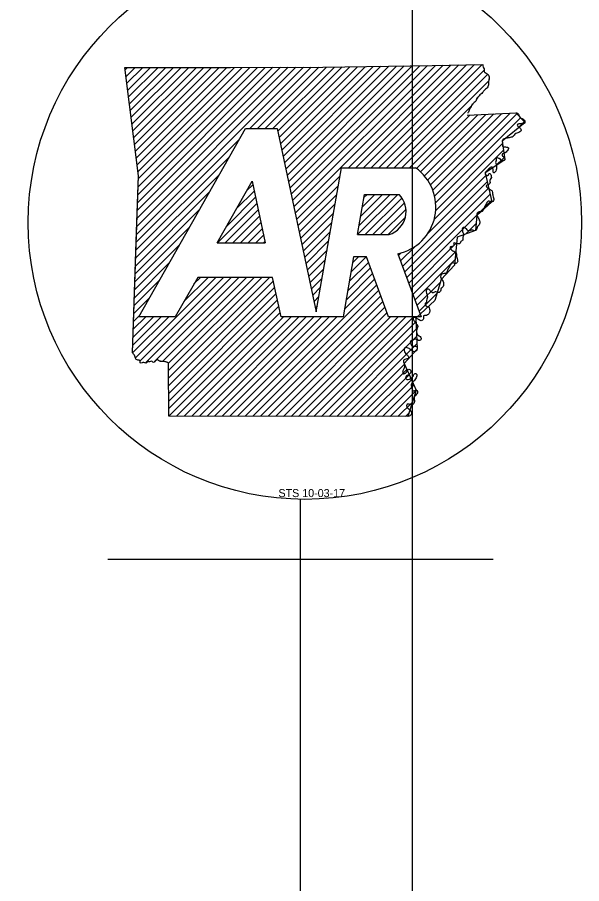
# Model space of a CAD drawing. Extents: x 1369979 to 1371646, y 379997 to 381064.
# Drawn here: x 1370460.18 to 1370480.75, y 380746.41 to 380777.99 of the extents above; entities that cross this region are included whole.
import ezdxf

# ---------------------------------------------------------------- set-up
doc = ezdxf.new("R2010")
doc.units = 0
for name, color, linetype in [('R_Draft', 7, 'Continuous'), ('R_No Plot', 7, 'Continuous'), ('R_Water Annot', 7, 'Continuous')]:
    doc.layers.add(name, color=color, linetype=linetype)

msp = doc.modelspace()

# ---------------------------------------------------------------- linework, layer by layer
at = {"layer": 'R_Draft'}
for p, q in [((1370464.604, 380767.07), (1370468.492, 380773.937)), ((1370468.492, 380773.937), (1370469.648, 380773.937)), ((1370471.993, 380772.505), (1370474.694, 380772.505)), ((1370467.464, 380769.765), (1370468.736, 380772.012)), ((1370472.835, 380771.535), (1370474.103, 380771.535)), ((1370472.579, 380770.069), (1370473.738, 380770.069)), ((1370467.464, 380769.765), (1370469.217, 380769.765)), ((1370472.905, 380769.254), (1370472.437, 380769.254)), ((1370473.712, 380767.07), (1370472.905, 380769.254)), ((1370474.048, 380769.371), (1370474.898, 380767.07)), ((1370466.754, 380768.511), (1370465.938, 380767.07)), ((1370469.485, 380768.511), (1370466.754, 380768.511)), ((1370465.938, 380767.07), (1370464.604, 380767.07)), ((1370472.057, 380767.07), (1370469.794, 380767.07)), ((1370474.898, 380767.07), (1370473.712, 380767.07)), ((1370470.5, 380734.827), (1370470.5, 380760.422)), ((1370463.479, 380758.246), (1370477.52, 380758.246))]:
    msp.add_line(p, q, dxfattribs=at)
for points in [[(1370464.099, 380776.162), (1370467.944, 380776.162), (1370471.321, 380776.169), (1370475.302, 380776.23), (1370477.147, 380776.273)], [(1370464.525, 380770.186), (1370464.592, 380772.212), (1370464.099, 380776.162)], [(1370464.1, 380776.164), (1370467.945, 380776.162), (1370471.32, 380776.169), (1370475.301, 380776.231), (1370477.147, 380776.273)], [(1370464.378, 380765.759), (1370464.592, 380772.211), (1370464.1, 380776.164)], [(1370478.355, 380774.506), (1370478.688, 380774.159), (1370477.858, 380773.477), (1370477.948, 380772.788), (1370477.236, 380772.319), (1370477.48, 380771.261), (1370476.931, 380770.76), (1370476.882, 380770.216), (1370476.215, 380769.976), (1370476.111, 380768.95), (1370475.632, 380768.436), (1370475.401, 380767.663), (1370474.703, 380767.025), (1370474.756, 380765.897), (1370474.281, 380765.366), (1370474.713, 380764.399), (1370474.414, 380763.438)], [(1370476.576, 380774.416), (1370478.381, 380774.509)], [(1370476.576, 380774.417), (1370478.381, 380774.508)], [(1370469.648, 380773.937), (1370471.078, 380767.254), (1370471.993, 380772.505)], [(1370468.736, 380772.012), (1370469.217, 380769.765)], [(1370472.579, 380770.069), (1370472.835, 380771.535)], [(1370464.378, 380765.759), (1370464.525, 380770.186)], [(1370472.437, 380769.254), (1370472.057, 380767.07)], [(1370469.794, 380767.07), (1370469.485, 380768.511)], [(1370474.414, 380763.438), (1370465.698, 380763.452), (1370465.693, 380765.376)], [(1370474.413, 380763.437), (1370465.698, 380763.452), (1370465.694, 380765.377)]]:
    msp.add_lwpolyline(points, dxfattribs=at)
msp.add_ellipse((1370470.663, 380770.508), major_axis=(10.088, 0), ratio=0.999976, dxfattribs=at)
for centre, major_axis, start_param, end_param in [((1370473.69, 380771.078), (-1.745, 0), 1.777838, 4.099264), ((1370473.46, 380770.917), (-0.892, 0), 1.887169, 3.90762)]:
    msp.add_ellipse(centre, major_axis=major_axis, ratio=0.999987, start_param=start_param, end_param=end_param, dxfattribs=at)
for points in [[(1370477.147, 380776.273), (1370477.159, 380776.169), (1370477.191, 380776.115), (1370477.195, 380776.014), (1370477.237, 380775.97), (1370477.307, 380775.928), (1370477.366, 380775.86), (1370477.382, 380775.78), (1370477.362, 380775.696), (1370477.358, 380775.601), (1370477.349, 380775.521), (1370477.333, 380775.449), (1370477.278, 380775.388), (1370477.223, 380775.346), (1370477.173, 380775.298), (1370477.138, 380775.243), (1370477.076, 380775.187), (1370477.014, 380775.127), (1370476.962, 380775.075), (1370476.913, 380775.008), (1370476.889, 380774.935), (1370476.835, 380774.882), (1370476.792, 380774.834), (1370476.735, 380774.77), (1370476.707, 380774.707), (1370476.653, 380774.633), (1370476.64, 380774.562), (1370476.605, 380774.505), (1370476.602, 380774.494)], [(1370477.147, 380776.273), (1370477.159, 380776.169), (1370477.192, 380776.114), (1370477.197, 380776.014), (1370477.237, 380775.971), (1370477.306, 380775.929), (1370477.368, 380775.86), (1370477.382, 380775.779), (1370477.363, 380775.696), (1370477.358, 380775.603), (1370477.349, 380775.522), (1370477.335, 380775.448), (1370477.278, 380775.389), (1370477.223, 380775.346), (1370477.173, 380775.296), (1370477.137, 380775.244), (1370477.075, 380775.187), (1370477.014, 380775.127), (1370476.964, 380775.075), (1370476.914, 380775.008), (1370476.89, 380774.935), (1370476.835, 380774.882), (1370476.792, 380774.835), (1370476.735, 380774.77), (1370476.707, 380774.706), (1370476.652, 380774.632), (1370476.64, 380774.561), (1370476.605, 380774.504), (1370476.602, 380774.495)], [(1370478.355, 380774.507), (1370478.381, 380774.508), (1370478.461, 380774.424), (1370478.497, 380774.351), (1370478.55, 380774.312), (1370478.61, 380774.291), (1370478.655, 380774.236), (1370478.685, 380774.175), (1370478.669, 380774.123), (1370478.602, 380774.118), (1370478.528, 380774.107), (1370478.457, 380774.109), (1370478.399, 380774.06), (1370478.452, 380773.998), (1370478.521, 380773.937), (1370478.541, 380773.873), (1370478.502, 380773.813), (1370478.426, 380773.778), (1370478.352, 380773.749), (1370478.286, 380773.693), (1370478.254, 380773.638), (1370478.181, 380773.614), (1370478.105, 380773.593), (1370478.039, 380773.586), (1370477.963, 380773.571), (1370477.889, 380773.535), (1370477.858, 380773.474), (1370477.868, 380773.387), (1370477.865, 380773.294), (1370477.943, 380773.263), (1370478.012, 380773.26), (1370478.08, 380773.226), (1370478.071, 380773.173), (1370478.022, 380773.105), (1370477.963, 380773.053), (1370477.903, 380773.028), (1370477.848, 380772.977), (1370477.868, 380772.926), (1370477.917, 380772.895), (1370477.953, 380772.84), (1370477.948, 380772.79), (1370477.891, 380772.754), (1370477.829, 380772.768), (1370477.783, 380772.828), (1370477.732, 380772.846), (1370477.686, 380772.868), (1370477.634, 380772.838), (1370477.634, 380772.768), (1370477.615, 380772.695), (1370477.632, 380772.64), (1370477.651, 380772.564), (1370477.65, 380772.507), (1370477.632, 380772.425), (1370477.59, 380772.341), (1370477.545, 380772.316), (1370477.523, 380772.406), (1370477.516, 380772.48), (1370477.486, 380772.524), (1370477.448, 380772.525), (1370477.398, 380772.49), (1370477.344, 380772.435), (1370477.276, 380772.375), (1370477.235, 380772.316), (1370477.257, 380772.243), (1370477.308, 380772.224), (1370477.349, 380772.237), (1370477.37, 380772.285), (1370477.408, 380772.291), (1370477.448, 380772.218)], [(1370477.448, 380772.218), (1370477.459, 380772.15), (1370477.418, 380772.077), (1370477.403, 380772.003), (1370477.408, 380771.928), (1370477.333, 380771.888), (1370477.268, 380771.84), (1370477.307, 380771.783), (1370477.379, 380771.731), (1370477.448, 380771.692), (1370477.492, 380771.65), (1370477.505, 380771.554), (1370477.517, 380771.491), (1370477.542, 380771.405), (1370477.551, 380771.346), (1370477.508, 380771.275), (1370477.459, 380771.26), (1370477.405, 380771.276), (1370477.344, 380771.281), (1370477.295, 380771.235), (1370477.259, 380771.167), (1370477.223, 380771.101), (1370477.195, 380771.044), (1370477.169, 380770.982), (1370477.119, 380770.91), (1370477.054, 380770.899), (1370476.978, 380770.879), (1370476.932, 380770.828), (1370476.941, 380770.739), (1370476.983, 380770.681), (1370477.016, 380770.607), (1370477.039, 380770.543), (1370477.029, 380770.461), (1370476.995, 380770.401), (1370476.952, 380770.365), (1370476.932, 380770.29), (1370476.901, 380770.232), (1370476.873, 380770.213), (1370476.816, 380770.218), (1370476.754, 380770.23), (1370476.702, 380770.225), (1370476.653, 380770.2), (1370476.602, 380770.216), (1370476.55, 380770.274), (1370476.506, 380770.316), (1370476.458, 380770.332), (1370476.409, 380770.306), (1370476.401, 380770.227), (1370476.425, 380770.147), (1370476.445, 380770.038), (1370476.425, 380769.972), (1370476.416, 380769.861)], [(1370476.416, 380769.861), (1370476.334, 380769.798), (1370476.296, 380769.732), (1370476.084, 380769.752), (1370476.09, 380769.677), (1370476.015, 380769.638), (1370475.948, 380769.59), (1370475.986, 380769.532), (1370476.058, 380769.48), (1370476.129, 380769.44), (1370476.174, 380769.4), (1370476.185, 380769.301), (1370476.199, 380769.24), (1370476.222, 380769.153), (1370476.231, 380769.095), (1370476.188, 380769.025), (1370476.138, 380769.01), (1370476.087, 380769.027), (1370476.025, 380769.031), (1370475.975, 380768.984), (1370475.939, 380768.917), (1370475.904, 380768.849), (1370475.877, 380768.793), (1370475.849, 380768.731), (1370475.799, 380768.658), (1370475.736, 380768.648), (1370475.659, 380768.629), (1370475.613, 380768.578), (1370475.621, 380768.489), (1370475.664, 380768.43), (1370475.697, 380768.355), (1370475.719, 380768.291), (1370475.71, 380768.211), (1370475.676, 380768.15), (1370475.633, 380768.114), (1370475.613, 380768.039), (1370475.582, 380767.981), (1370475.554, 380767.963), (1370475.497, 380767.969), (1370475.436, 380767.98), (1370475.383, 380767.975), (1370475.334, 380767.949), (1370475.283, 380767.966), (1370475.23, 380768.022), (1370475.187, 380768.065), (1370475.14, 380768.082), (1370475.089, 380768.057), (1370475.081, 380767.977), (1370475.105, 380767.897), (1370475.126, 380767.787), (1370475.105, 380767.721), (1370475.098, 380767.61)], [(1370475.098, 380767.61), (1370475.092, 380767.607), (1370475.049, 380767.553), (1370475.073, 380767.469), (1370475.166, 380767.436), (1370475.208, 380767.356), (1370475.21, 380767.285), (1370475.18, 380767.187), (1370475.137, 380767.141), (1370475.054, 380767.121), (1370474.99, 380767.11), (1370474.981, 380767.001), (1370474.951, 380766.946), (1370474.902, 380766.93), (1370474.83, 380766.965), (1370474.787, 380766.983), (1370474.735, 380767.007), (1370474.668, 380767.044), (1370474.618, 380767.038), (1370474.632, 380766.934), (1370474.637, 380766.93), (1370474.695, 380766.851), (1370474.75, 380766.789), (1370474.777, 380766.715)], [(1370475.098, 380767.61), (1370475.092, 380767.607), (1370475.049, 380767.553), (1370475.073, 380767.469), (1370475.166, 380767.436), (1370475.208, 380767.356), (1370475.21, 380767.285), (1370475.18, 380767.187), (1370475.137, 380767.141), (1370475.054, 380767.121), (1370474.99, 380767.11), (1370474.981, 380767.001), (1370474.951, 380766.946), (1370474.902, 380766.93), (1370474.83, 380766.965), (1370474.787, 380766.983), (1370474.735, 380767.007), (1370474.668, 380767.044), (1370474.618, 380767.038), (1370474.632, 380766.934), (1370474.637, 380766.93), (1370474.695, 380766.851), (1370474.75, 380766.789), (1370474.777, 380766.715)], [(1370474.777, 380766.715), (1370474.755, 380766.66), (1370474.727, 380766.565), (1370474.735, 380766.485), (1370474.772, 380766.417), (1370474.827, 380766.378), (1370474.891, 380766.324), (1370474.885, 380766.239), (1370474.849, 380766.21), (1370474.765, 380766.229), (1370474.701, 380766.26), (1370474.647, 380766.242), (1370474.575, 380766.207), (1370474.519, 380766.197), (1370474.521, 380766.084), (1370474.594, 380766.004), (1370474.658, 380766.004), (1370474.734, 380765.995), (1370474.759, 380765.909), (1370474.716, 380765.837), (1370474.645, 380765.802), (1370474.554, 380765.846), (1370474.491, 380765.891), (1370474.426, 380765.933), (1370474.346, 380765.954), (1370474.299, 380765.945), (1370474.278, 380765.846), (1370474.316, 380765.755), (1370474.378, 380765.692), (1370474.435, 380765.612), (1370474.426, 380765.551), (1370474.383, 380765.536), (1370474.307, 380765.519), (1370474.262, 380765.496), (1370474.251, 380765.477), (1370474.274, 380765.395), (1370474.295, 380765.308), (1370474.295, 380765.24), (1370474.269, 380765.18), (1370474.228, 380765.085), (1370474.233, 380765.024), (1370474.262, 380764.994), (1370474.297, 380765.003), (1370474.346, 380765.036), (1370474.376, 380765.075), (1370474.403, 380765.122), (1370474.452, 380765.162), (1370474.513, 380765.126), (1370474.528, 380765.053), (1370474.492, 380764.989), (1370474.442, 380764.959), (1370474.381, 380764.936), (1370474.336, 380764.884), (1370474.347, 380764.821), (1370474.383, 380764.789), (1370474.472, 380764.806), (1370474.53, 380764.832), (1370474.565, 380764.863), (1370474.604, 380764.905), (1370474.625, 380764.947), (1370474.657, 380764.989), (1370474.712, 380765.001), (1370474.738, 380764.966), (1370474.727, 380764.884), (1370474.695, 380764.807), (1370474.649, 380764.744), (1370474.6, 380764.699), (1370474.537, 380764.601), (1370474.55, 380764.511), (1370474.575, 380764.435), (1370474.605, 380764.38), (1370474.664, 380764.391), (1370474.727, 380764.399), (1370474.765, 380764.368), (1370474.761, 380764.301), (1370474.714, 380764.236), (1370474.668, 380764.175), (1370474.645, 380764.09), (1370474.655, 380764.029), (1370474.655, 380763.977), (1370474.635, 380763.915), (1370474.602, 380763.883), (1370474.513, 380763.883), (1370474.421, 380763.894), (1370474.372, 380763.866), (1370474.381, 380763.785), (1370474.435, 380763.726), (1370474.473, 380763.695), (1370474.528, 380763.628), (1370474.552, 380763.574), (1370474.545, 380763.526), (1370474.51, 380763.484), (1370474.413, 380763.437)], [(1370474.777, 380766.715), (1370474.755, 380766.66), (1370474.727, 380766.565), (1370474.735, 380766.485), (1370474.772, 380766.417), (1370474.827, 380766.378), (1370474.891, 380766.324), (1370474.885, 380766.239), (1370474.849, 380766.21), (1370474.765, 380766.229), (1370474.701, 380766.26), (1370474.647, 380766.242), (1370474.575, 380766.207), (1370474.519, 380766.197), (1370474.521, 380766.084), (1370474.594, 380766.004), (1370474.658, 380766.004), (1370474.734, 380765.995), (1370474.759, 380765.909), (1370474.716, 380765.837), (1370474.645, 380765.802), (1370474.554, 380765.846), (1370474.491, 380765.891), (1370474.426, 380765.933), (1370474.346, 380765.954), (1370474.299, 380765.945), (1370474.278, 380765.846), (1370474.316, 380765.755), (1370474.378, 380765.692), (1370474.435, 380765.612), (1370474.426, 380765.551), (1370474.383, 380765.536), (1370474.307, 380765.519), (1370474.262, 380765.496), (1370474.251, 380765.477), (1370474.274, 380765.395), (1370474.295, 380765.308), (1370474.295, 380765.24), (1370474.269, 380765.18), (1370474.228, 380765.085), (1370474.233, 380765.024), (1370474.262, 380764.994), (1370474.297, 380765.003), (1370474.346, 380765.036), (1370474.376, 380765.075), (1370474.403, 380765.122), (1370474.452, 380765.162), (1370474.513, 380765.126), (1370474.528, 380765.053), (1370474.492, 380764.989), (1370474.442, 380764.959), (1370474.381, 380764.936), (1370474.336, 380764.884), (1370474.347, 380764.821), (1370474.383, 380764.789), (1370474.472, 380764.806), (1370474.53, 380764.832), (1370474.565, 380764.863), (1370474.604, 380764.905), (1370474.625, 380764.947), (1370474.657, 380764.989), (1370474.712, 380765.001), (1370474.738, 380764.966), (1370474.727, 380764.884), (1370474.695, 380764.807), (1370474.649, 380764.744), (1370474.6, 380764.699), (1370474.537, 380764.601), (1370474.55, 380764.511), (1370474.575, 380764.435), (1370474.605, 380764.38), (1370474.664, 380764.391), (1370474.727, 380764.399), (1370474.765, 380764.368), (1370474.761, 380764.301), (1370474.714, 380764.236), (1370474.668, 380764.175), (1370474.645, 380764.09), (1370474.655, 380764.029), (1370474.655, 380763.977), (1370474.635, 380763.915), (1370474.602, 380763.883), (1370474.513, 380763.883), (1370474.421, 380763.894), (1370474.372, 380763.866), (1370474.381, 380763.785), (1370474.435, 380763.726), (1370474.473, 380763.695), (1370474.528, 380763.628), (1370474.552, 380763.574), (1370474.545, 380763.526), (1370474.51, 380763.484), (1370474.413, 380763.437)], [(1370465.694, 380765.377), (1370465.703, 380765.372), (1370465.658, 380765.403), (1370465.596, 380765.433), (1370465.526, 380765.438), (1370465.438, 380765.449), (1370465.364, 380765.456), (1370465.289, 380765.507), (1370465.209, 380765.456), (1370465.118, 380765.416), (1370465.065, 380765.461), (1370464.997, 380765.431), (1370464.948, 380765.447), (1370464.866, 380765.388), (1370464.786, 380765.41), (1370464.73, 380765.394), (1370464.659, 380765.395), (1370464.644, 380765.477), (1370464.575, 380765.488), (1370464.515, 380765.521), (1370464.476, 380765.604), (1370464.446, 380765.67), (1370464.378, 380765.759)], [(1370465.693, 380765.376), (1370465.702, 380765.372), (1370465.657, 380765.402), (1370465.595, 380765.433), (1370465.526, 380765.438), (1370465.438, 380765.45), (1370465.365, 380765.457), (1370465.289, 380765.507), (1370465.208, 380765.455), (1370465.117, 380765.417), (1370465.065, 380765.46), (1370464.996, 380765.431), (1370464.949, 380765.445), (1370464.865, 380765.388), (1370464.787, 380765.41), (1370464.73, 380765.393), (1370464.658, 380765.395), (1370464.644, 380765.476), (1370464.575, 380765.488), (1370464.516, 380765.521), (1370464.475, 380765.605), (1370464.447, 380765.669), (1370464.378, 380765.759)]]:
    msp.add_spline(points, degree=3, dxfattribs=at)
at = {"layer": 'R_No Plot'}
msp.add_lwpolyline([(1370052.804, 381020.947), (1370474.578, 381020.947), (1370474.578, 380650.535), (1370052.804, 380650.535)], close=True, dxfattribs=at)
at = {"layer": 'R_Water Annot'}
for p, q in [((1370464.11, 380776.077), (1370464.197, 380776.164)), ((1370464.141, 380775.829), (1370464.476, 380776.164)), ((1370464.172, 380775.581), (1370464.754, 380776.164)), ((1370464.203, 380775.333), (1370465.033, 380776.163)), ((1370464.234, 380775.086), (1370465.312, 380776.163)), ((1370464.265, 380774.838), (1370465.59, 380776.163)), ((1370464.296, 380774.59), (1370465.869, 380776.163)), ((1370464.326, 380774.342), (1370466.147, 380776.163)), ((1370464.357, 380774.094), (1370466.426, 380776.163)), ((1370464.388, 380773.846), (1370466.704, 380776.162)), ((1370464.419, 380773.598), (1370466.983, 380776.162)), ((1370464.45, 380773.35), (1370467.262, 380776.162)), ((1370464.481, 380773.103), (1370467.54, 380776.162)), ((1370464.512, 380772.855), (1370467.819, 380776.162)), ((1370464.521, 380770.077), (1370470.612, 380776.167)), ((1370464.531, 380770.365), (1370470.333, 380776.167)), ((1370464.54, 380770.653), (1370470.053, 380776.166)), ((1370464.543, 380772.607), (1370468.098, 380776.162)), ((1370464.55, 380770.941), (1370469.774, 380776.166)), ((1370464.559, 380771.23), (1370469.495, 380776.165)), ((1370464.569, 380771.518), (1370469.215, 380776.164)), ((1370464.573, 380772.359), (1370468.377, 380776.163)), ((1370464.578, 380771.806), (1370468.936, 380776.164)), ((1370464.588, 380772.095), (1370468.656, 380776.163)), ((1370468.66, 380773.937), (1370470.891, 380776.168)), ((1370468.939, 380773.937), (1370471.171, 380776.169)), ((1370469.218, 380773.937), (1370471.452, 380776.171)), ((1370469.497, 380773.937), (1370471.735, 380776.175)), ((1370469.67, 380773.832), (1370472.018, 380776.18)), ((1370469.72, 380773.602), (1370472.301, 380776.184)), ((1370469.769, 380773.373), (1370472.584, 380776.188)), ((1370469.818, 380773.143), (1370472.867, 380776.193)), ((1370469.867, 380772.914), (1370473.151, 380776.197)), ((1370469.916, 380772.684), (1370473.434, 380776.202)), ((1370469.965, 380772.454), (1370473.717, 380776.206)), ((1370470.014, 380772.225), (1370474, 380776.21)), ((1370470.063, 380771.995), (1370474.283, 380776.215)), ((1370470.113, 380771.766), (1370474.566, 380776.219)), ((1370470.162, 380771.536), (1370474.85, 380776.224)), ((1370470.211, 380771.306), (1370475.133, 380776.228)), ((1370470.26, 380771.077), (1370475.417, 380776.233)), ((1370470.309, 380770.847), (1370475.702, 380776.24)), ((1370472.246, 380772.505), (1370475.987, 380776.247)), ((1370472.524, 380772.505), (1370476.273, 380776.253)), ((1370472.803, 380772.505), (1370476.558, 380776.26)), ((1370473.082, 380772.505), (1370476.844, 380776.266)), ((1370473.361, 380772.505), (1370477.129, 380776.273)), ((1370473.639, 380772.505), (1370477.191, 380776.056)), ((1370473.918, 380772.505), (1370477.326, 380775.912)), ((1370474.197, 380772.505), (1370477.362, 380775.67)), ((1370474.476, 380772.505), (1370476.725, 380774.754)), ((1370474.729, 380772.479), (1370476.671, 380774.421)), ((1370474.881, 380772.353), (1370476.964, 380774.436)), ((1370475.017, 380772.21), (1370477.258, 380774.451)), ((1370475.137, 380772.052), (1370477.552, 380774.466)), ((1370475.241, 380771.876), (1370477.846, 380774.481)), ((1370475.326, 380771.683), (1370478.14, 380774.496)), ((1370475.39, 380771.468), (1370478.404, 380774.482)), ((1370475.428, 380771.227), (1370478.535, 380774.334)), ((1370478.411, 380773.931), (1370478.665, 380774.185)), ((1370464.511, 380769.788), (1370468.273, 380773.55)), ((1370475.43, 380770.95), (1370477.869, 380773.39)), ((1370475.371, 380770.613), (1370477.901, 380773.143)), ((1370464.502, 380769.5), (1370467.909, 380772.907)), ((1370477.589, 380772.552), (1370477.934, 380772.896)), ((1370464.492, 380769.212), (1370467.545, 380772.264)), ((1370470.358, 380770.617), (1370471.94, 380772.199)), ((1370475.129, 380770.092), (1370477.259, 380772.222)), ((1370468.538, 380771.662), (1370468.763, 380771.887)), ((1370470.407, 380770.388), (1370471.881, 380771.862)), ((1370474.221, 380768.905), (1370477.311, 380771.995)), ((1370474.296, 380768.701), (1370477.363, 380771.768)), ((1370464.483, 380768.923), (1370467.181, 380771.622)), ((1370467.811, 380770.377), (1370468.861, 380771.428)), ((1370468.174, 380771.02), (1370468.812, 380771.657)), ((1370470.457, 380770.158), (1370471.822, 380771.524)), ((1370472.581, 380770.069), (1370474.048, 380771.535)), ((1370472.638, 380770.405), (1370473.769, 380771.535)), ((1370472.697, 380770.742), (1370473.49, 380771.535)), ((1370472.756, 380771.08), (1370473.211, 380771.535)), ((1370472.814, 380771.417), (1370472.933, 380771.535)), ((1370472.86, 380770.069), (1370474.202, 380771.412)), ((1370474.371, 380768.498), (1370477.415, 380771.542)), ((1370467.478, 380769.765), (1370468.91, 380771.198)), ((1370470.506, 380769.929), (1370471.764, 380771.186)), ((1370473.139, 380770.069), (1370474.297, 380771.227)), ((1370474.446, 380768.294), (1370477.467, 380771.315)), ((1370464.473, 380768.635), (1370466.817, 380770.979)), ((1370467.757, 380769.765), (1370468.959, 380770.968)), ((1370470.555, 380769.699), (1370471.705, 380770.849)), ((1370473.417, 380770.069), (1370474.348, 380771)), ((1370468.035, 380769.765), (1370469.009, 380770.739)), ((1370468.314, 380769.765), (1370469.058, 380770.509)), ((1370470.604, 380769.469), (1370471.646, 380770.511)), ((1370473.696, 380770.069), (1370474.325, 380770.698)), ((1370476.515, 380770.084), (1370476.905, 380770.474)), ((1370464.464, 380768.347), (1370466.453, 380770.336)), ((1370468.593, 380769.765), (1370469.107, 380770.28)), ((1370470.653, 380769.24), (1370471.587, 380770.174)), ((1370468.872, 380769.765), (1370469.156, 380770.05)), ((1370469.15, 380769.765), (1370469.205, 380769.82)), ((1370470.702, 380769.01), (1370471.528, 380769.836)), ((1370464.454, 380768.058), (1370466.089, 380769.694)), ((1370470.751, 380768.781), (1370471.469, 380769.499)), ((1370474.145, 380769.108), (1370474.676, 380769.639)), ((1370474.521, 380768.09), (1370476.194, 380769.763)), ((1370472.34, 380768.697), (1370472.897, 380769.254)), ((1370472.399, 380769.035), (1370472.619, 380769.254)), ((1370474.07, 380769.312), (1370474.155, 380769.396)), ((1370474.597, 380767.887), (1370476.162, 380769.453)), ((1370464.444, 380767.77), (1370465.726, 380769.051)), ((1370470.801, 380768.551), (1370471.411, 380769.161)), ((1370472.223, 380768.022), (1370473.054, 380768.853)), ((1370472.281, 380768.359), (1370472.978, 380769.056)), ((1370474.672, 380767.683), (1370476.131, 380769.143)), ((1370470.85, 380768.321), (1370471.352, 380768.823)), ((1370472.164, 380767.684), (1370473.129, 380768.649)), ((1370464.435, 380767.482), (1370465.362, 380768.408)), ((1370464.486, 380765.581), (1370467.416, 380768.511)), ((1370464.651, 380765.468), (1370467.694, 380768.511)), ((1370464.852, 380765.39), (1370467.973, 380768.511)), ((1370465.183, 380765.442), (1370468.252, 380768.511)), ((1370465.466, 380765.446), (1370468.531, 380768.511)), ((1370465.684, 380765.386), (1370468.809, 380768.511)), ((1370465.694, 380764.839), (1370469.367, 380768.511)), ((1370465.694, 380765.117), (1370469.088, 380768.511)), ((1370465.695, 380764.56), (1370469.514, 380768.379)), ((1370466.254, 380767.628), (1370467.137, 380768.511)), ((1370466.618, 380768.271), (1370466.858, 380768.511)), ((1370468.485, 380763.448), (1370473.279, 380768.242)), ((1370470.899, 380768.092), (1370471.293, 380768.486)), ((1370472.105, 380767.347), (1370473.204, 380768.446)), ((1370474.747, 380767.48), (1370475.602, 380768.335)), ((1370465.696, 380764.282), (1370469.563, 380768.149)), ((1370465.696, 380764.004), (1370469.612, 380767.92)), ((1370468.763, 380763.447), (1370473.354, 380768.039)), ((1370470.948, 380767.862), (1370471.234, 380768.148)), ((1370474.822, 380767.276), (1370475.482, 380767.937)), ((1370464.425, 380767.193), (1370464.998, 380767.766)), ((1370465.697, 380763.726), (1370469.661, 380767.69)), ((1370469.041, 380763.447), (1370473.43, 380767.835)), ((1370469.32, 380763.446), (1370473.505, 380767.631)), ((1370470.997, 380767.633), (1370471.175, 380767.811)), ((1370465.702, 380763.452), (1370469.71, 380767.461)), ((1370469.598, 380763.446), (1370473.58, 380767.428)), ((1370471.046, 380767.403), (1370471.116, 380767.473)), ((1370464.382, 380765.756), (1370465.696, 380767.07)), ((1370464.387, 380766.04), (1370465.417, 380767.07)), ((1370464.397, 380766.328), (1370465.138, 380767.07)), ((1370464.406, 380766.617), (1370464.86, 380767.07)), ((1370464.416, 380766.905), (1370464.634, 380767.123)), ((1370465.98, 380763.452), (1370469.759, 380767.231)), ((1370466.258, 380763.451), (1370469.877, 380767.07)), ((1370466.537, 380763.451), (1370470.156, 380767.07)), ((1370466.815, 380763.45), (1370470.435, 380767.07)), ((1370467.093, 380763.45), (1370470.713, 380767.07)), ((1370467.372, 380763.45), (1370470.992, 380767.07)), ((1370467.65, 380763.449), (1370471.271, 380767.07)), ((1370467.928, 380763.449), (1370471.55, 380767.07)), ((1370468.206, 380763.448), (1370471.828, 380767.07)), ((1370469.876, 380763.445), (1370473.655, 380767.224)), ((1370470.155, 380763.445), (1370473.78, 380767.07)), ((1370470.433, 380763.445), (1370474.058, 380767.07)), ((1370470.711, 380763.444), (1370474.337, 380767.07)), ((1370470.989, 380763.444), (1370474.616, 380767.07)), ((1370471.268, 380763.443), (1370474.709, 380766.885)), ((1370471.546, 380763.443), (1370474.722, 380766.618)), ((1370471.824, 380763.442), (1370474.734, 380766.352)), ((1370472.103, 380763.442), (1370474.747, 380766.086)), ((1370472.381, 380763.441), (1370474.289, 380765.349)), ((1370472.659, 380763.441), (1370474.375, 380765.157)), ((1370472.937, 380763.44), (1370474.461, 380764.964)), ((1370473.216, 380763.44), (1370474.547, 380764.771)), ((1370473.494, 380763.44), (1370474.633, 380764.578)), ((1370473.772, 380763.439), (1370474.705, 380764.372)), ((1370474.051, 380763.439), (1370474.579, 380763.967)), ((1370474.329, 380763.438), (1370474.453, 380763.562))]:
    msp.add_line(p, q, dxfattribs=at)

# ---------------------------------------------------------------- texts
at = {"layer": 'R_Draft'}
msp.add_text('STS 10-03-17', height=0.29167, dxfattribs=at).set_placement((1370469.698, 380760.503))

doc.saveas('drawing.dxf')
